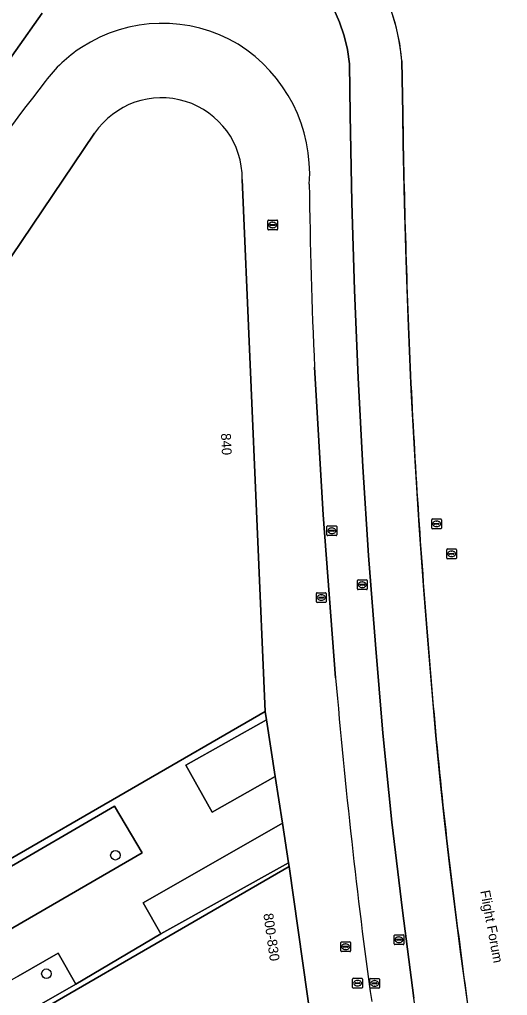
# Model space of a CAD drawing. Extents: x 155018 to 156648, y 383979 to 385733.
# Drawn here: x 155963.5 to 156013.2, y 385148 to 385247.4 of the extents above; entities that cross this region are included whole.
import ezdxf

# ---------------------------------------------------------------- set-up
doc = ezdxf.new("R2010")
doc.units = 0
for name, color, linetype in [('IMGEO_Boom', 7, 'Continuous'), ('IMGEO_Brandkraan', 7, 'Continuous'), ('IMGEO_Groenvoorziening', 7, 'Continuous'), ('IMGEO_Lijnafwatering', 7, 'Continuous'), ('IMGEO_Openbare_ruimte_label', 7, 'Continuous'), ('IMGEO_Pand', 7, 'Continuous'), ('IMGEO_Pand_nummerreeks', 7, 'Continuous'), ('IMGEO_Parkeervlak_gesloten', 7, 'Continuous'), ('IMGEO_Parkeervlak_open', 7, 'Continuous'), ('IMGEO_Rijbaan_lokaal_gesloten', 7, 'Continuous'), ('IMGEO_Rijbaan_regionaal_gesloten', 7, 'Continuous'), ('IMGEO_Rioolput', 7, 'Continuous'), ('IMGEO_Voetpad_open', 7, 'Continuous')]:
    doc.layers.add(name, color=color, linetype=linetype)

msp = doc.modelspace()

# ---------------------------------------------------------------- linework, layer by layer
at = {"layer": 'IMGEO_Boom'}
for centre in [(155973.29, 385162.303), (155966.261, 385150.235)]:
    msp.add_circle(centre, 0.489, dxfattribs=at)
at = {"layer": 'IMGEO_Brandkraan'}
for p, q in [((155988.805, 385226.055), (155988.805, 385226.907)), ((155988.88, 385226.981), (155989.732, 385226.981)), ((155989.293, 385226.761), (155989.318, 385226.761)), ((155989.806, 385226.907), (155989.806, 385226.055)), ((155989.732, 385225.981), (155988.88, 385225.981)), ((155989.064, 385226.475), (155989.064, 385226.487)), ((155989.502, 385226.438), (155989.104, 385226.438)), ((155989.107, 385226.524), (155989.505, 385226.524)), ((155989.316, 385226.201), (155989.291, 385226.201)), ((155989.548, 385226.487), (155989.548, 385226.475))]:
    msp.add_line(p, q, dxfattribs=at)
for points in [[(155988.805, 385226.055), (155988.805, 385226.907)], [(155988.88, 385226.981), (155989.732, 385226.981)], [(155989.806, 385226.907), (155989.806, 385226.055)], [(155989.732, 385225.981), (155988.88, 385225.981)]]:
    msp.add_lwpolyline(points, dxfattribs=at)
for centre, radius, start, end in [((155988.882, 385226.905), 0.0765, 91.55205, 178.44795), ((155988.882, 385226.905), 0.0765, 91.55205, 178.44795), ((155989.73, 385226.905), 0.0765, 1.55205, 88.44795), ((155989.73, 385226.905), 0.0765, 1.55205, 88.44795), ((155988.882, 385226.057), 0.0765, 181.55205, 268.44795), ((155988.882, 385226.057), 0.0765, 181.55205, 268.44795), ((155989.104, 385226.484), 0.0403, 85.87752, 175.75265), ((155989.101, 385226.474), 0.0366, 178.93798, 274.71019), ((155989.505, 385226.481), 0.043, 264.86636, 352.45326), ((155989.509, 385226.486), 0.0386, 1.73085, 96.63898), ((155989.73, 385226.057), 0.0765, 271.55205, 358.44795), ((155989.73, 385226.057), 0.0765, 271.55205, 358.44795)]:
    msp.add_arc(centre, radius, start, end, dxfattribs=at)
for centre, major_axis, ratio, start_param, end_param in [((155989.292, 385226.481), (-0.387, 0.002), 0.722429, 4.712389, 7.853982), ((155989.317, 385226.481), (-0.39, 0.002), 0.717154, 1.570796, 4.712389)]:
    msp.add_ellipse(centre, major_axis=major_axis, ratio=ratio, start_param=start_param, end_param=end_param, dxfattribs=at)
at = {"layer": 'IMGEO_Groenvoorziening'}
for points in [[(155988.68, 385176.076), (155980.458, 385171.461), (155983.129, 385166.679), (155989.564, 385170.336)], [(155954.203, 385165.891), (155958.618, 385158.24), (155961.111, 385153.919), (155976.004, 385162.533), (155973.208, 385167.315), (155961.056, 385160.253), (155956.902, 385167.385)], [(155990.923, 385161.52), (155990.299, 385165.57), (155976.099, 385157.456), (155977.9, 385154.304)], [(155974.094, 385128.186), (155977.253, 385130.029), (155975.235, 385133.568), (155961.186, 385125.568), (155952.921, 385139.818), (155953.439, 385140.153), (155969.245, 385149.163), (155967.443, 385152.314), (155963.396, 385150), (155948.173, 385141.295), (155948.462, 385140.816), (155960.411, 385120.341), (155970.829, 385126.313), (155969.632, 385128.302), (155972.983, 385130.221)]]:
    msp.add_lwpolyline(points, close=True, dxfattribs=at)
at = {"layer": 'IMGEO_Lijnafwatering'}
for points in [[(156002.731, 385228.746), (156002.66, 385231.76), (156002.6, 385234.774), (156002.551, 385237.789), (156002.465, 385243.199), (156002.238, 385244.946), (156001.87, 385246.668), (156001.362, 385248.354)], [(156003.452, 385209.019), (156003.416, 385209.732), (156003.382, 385210.444), (156003.348, 385211.157), (156003.103, 385217.019), (156002.897, 385222.882), (156002.731, 385228.746)], [(156004.704, 385189.319), (156004.227, 385195.882), (156003.81, 385202.449), (156003.452, 385209.019)], [(156006.408, 385169.653), (156005.932, 385174.496), (156005.501, 385179.344), (156005.117, 385184.196), (156004.975, 385185.903), (156004.838, 385187.611), (156004.704, 385189.319)], [(156008.763, 385150.054), (156008.444, 385152.477), (156008.134, 385154.901), (156007.834, 385157.326), (156007.325, 385161.431), (156006.85, 385165.54), (156006.408, 385169.653)], [(156011.705, 385130.535), (156011.639, 385130.91), (156010.612, 385137.281), (156009.654, 385143.662), (156008.763, 385150.054)]]:
    msp.add_lwpolyline(points, dxfattribs=at)
at = {"layer": 'IMGEO_Pand'}
msp.add_lwpolyline([(155971.169, 385235.817), (155942.63, 385193.581), (155961.29, 385161.202), (155988.549, 385176.926), (155986.205, 385231.128)], dxfattribs=at)
msp.add_lwpolyline([(155961.404, 385126.407), (155993.292, 385144.816), (155990.981, 385161.142), (155953.759, 385139.65)], close=True, dxfattribs=at)
msp.add_arc((155977.982, 385231.213), 8.223, 359.41085, 145.94881, dxfattribs=at)
at = {"layer": 'IMGEO_Parkeervlak_gesloten'}
for points in [[(155960.421, 385240.453), (155965.835, 385248.06)], [(155995.542, 385248.442), (155996.12, 385247.117), (155996.578, 385245.745), (155996.912, 385244.338), (155997.119, 385242.907), (155997.202, 385237.707), (155997.379, 385228.772), (155997.646, 385219.84), (155998.004, 385210.91), (155998.486, 385201.858), (155999.079, 385192.811), (155999.784, 385183.773), (156000.538, 385174.721), (156001.452, 385165.683), (156002.526, 385156.663), (156003.675, 385147.76)], [(156002.551, 385237.789), (156002.465, 385243.199)]]:
    msp.add_lwpolyline(points, dxfattribs=at)
for centre, radius, start, end in [((155980.976, 385241.298), 21.573, 5.0552, 61.62856), ((156876.386, 385250.612), 873.929, 180.840708, 182.587582), ((156733.858, 385245.55), 731.319, 182.695513, 184.812455), ((156512, 385221.878), 508.282, 184.25157, 187.29628), ((156609.128, 385230.455), 605.725, 186.934245, 189.458939)]:
    msp.add_arc(centre, radius, start, end, dxfattribs=at)
at = {"layer": 'IMGEO_Parkeervlak_open'}
for points in [[(155933.656, 385177.099), (155934.155, 385178.015), (155938.282, 385185.595), (155940.488, 385189.647), (155942.29, 385192.957), (155942.63, 385193.581), (155971.169, 385235.817)], [(155986.205, 385231.128), (155988.549, 385176.926), (155988.68, 385176.076), (155989.564, 385170.336), (155990.299, 385165.57), (155990.923, 385161.52), (155990.981, 385161.142), (155993.292, 385144.816), (155993.984, 385139.802), (155994.957, 385133.315), (155995.394, 385130.401), (155995.502, 385129.68)], [(155995.714, 385180.362), (155994.454, 385196.981), (155993.564, 385211.986)]]:
    msp.add_lwpolyline(points, dxfattribs=at)
for centre, radius, start, end in [((155978.064, 385231.956), 15.054, 59.14921, 123.17705), ((155977.556, 385232.605), 14.233, 122.89378, 143.37486), ((155977.568, 385231.733), 15.503, 355.98904, 57.99781), ((156184.117, 385071.251), 276.341, 142.07555, 145.61766), ((155977.982, 385231.213), 8.223, 359.41085, 145.94881), ((156554.985, 385237.299), 561.992, 180.67795, 182.58153), ((156682.828, 385239.586), 689.662, 184.926256, 186.316391), ((156470.198, 385214.545), 475.57, 186.13618, 188.11645)]:
    msp.add_arc(centre, radius, start, end, dxfattribs=at)
at = {"layer": 'IMGEO_Rijbaan_lokaal_gesloten'}
for points in [[(155965.835, 385248.06), (155960.421, 385240.453)], [(155997.379, 385228.772), (155997.202, 385237.707), (155997.119, 385242.907), (155996.912, 385244.338), (155996.578, 385245.745), (155996.12, 385247.117), (155995.542, 385248.442)], [(156013.898, 385093.572), (156011.424, 385102.671), (156007.846, 385121.543), (156007.107, 385125.782), (156006.366, 385130.008), (156004.955, 385138.874), (156003.675, 385147.76), (156002.526, 385156.663), (156001.452, 385165.683), (156000.538, 385174.721), (155999.784, 385183.773), (155999.079, 385192.811), (155998.486, 385201.858), (155998.004, 385210.91), (155997.646, 385219.84), (155997.379, 385228.772)], [(155993.564, 385211.986), (155994.454, 385196.981), (155995.714, 385180.362)], [(155953.759, 385139.65), (155990.981, 385161.142), (155990.923, 385161.52), (155977.9, 385154.304), (155969.245, 385149.163), (155953.439, 385140.153)]]:
    msp.add_lwpolyline(points, dxfattribs=at)
for centre, radius, start, end in [((155978.064, 385231.956), 15.054, 59.14921, 123.17705), ((155977.556, 385232.605), 14.233, 122.89378, 143.37486), ((155977.568, 385231.733), 15.503, 355.98904, 57.99781), ((156184.117, 385071.251), 276.341, 142.07555, 145.61766), ((156554.985, 385237.299), 561.992, 180.67795, 182.58153), ((156682.828, 385239.586), 689.662, 184.926256, 186.316391), ((156470.198, 385214.545), 475.57, 186.13618, 188.11645)]:
    msp.add_arc(centre, radius, start, end, dxfattribs=at)
at = {"layer": 'IMGEO_Rijbaan_regionaal_gesloten'}
msp.add_lwpolyline([(156002.465, 385243.199), (156002.551, 385237.789)], dxfattribs=at)
for centre, radius, start, end in [((155980.976, 385241.298), 21.573, 5.0552, 61.62856), ((156876.386, 385250.612), 873.929, 180.840708, 182.587582), ((156733.858, 385245.55), 731.319, 182.695513, 184.812455), ((156512, 385221.878), 508.282, 184.25157, 187.29628), ((156609.128, 385230.455), 605.725, 186.934245, 189.458939)]:
    msp.add_arc(centre, radius, start, end, dxfattribs=at)
at = {"layer": 'IMGEO_Rioolput'}
for p, q in [((155994.908, 385195.849), (155995.76, 385195.849)), ((156005.499, 385195.62), (156005.499, 385196.472)), ((156005.574, 385196.546), (156006.426, 385196.546)), ((156005.758, 385196.04), (156005.758, 385196.052)), ((156006.196, 385196.003), (156005.798, 385196.003)), ((156005.801, 385196.089), (156006.199, 385196.089)), ((156005.987, 385196.326), (156006.012, 385196.326)), ((156006.242, 385196.052), (156006.242, 385196.04)), ((156006.5, 385196.472), (156006.5, 385195.62)), ((155994.833, 385194.923), (155994.833, 385195.775)), ((155995.76, 385194.849), (155994.908, 385194.849)), ((155995.092, 385195.343), (155995.092, 385195.355)), ((155995.53, 385195.306), (155995.132, 385195.306)), ((155995.135, 385195.392), (155995.533, 385195.392)), ((155995.344, 385195.069), (155995.319, 385195.069)), ((155995.321, 385195.629), (155995.346, 385195.629)), ((155995.576, 385195.355), (155995.576, 385195.343)), ((155995.834, 385195.775), (155995.834, 385194.923)), ((156006.426, 385195.546), (156005.574, 385195.546)), ((156006.01, 385195.766), (156005.985, 385195.766)), ((156007.027, 385192.566), (156007.027, 385193.418)), ((156007.102, 385193.492), (156007.954, 385193.492)), ((156007.286, 385192.986), (156007.286, 385192.998)), ((156007.724, 385192.949), (156007.326, 385192.949)), ((156007.329, 385193.035), (156007.727, 385193.035)), ((156007.515, 385193.272), (156007.54, 385193.272)), ((156007.77, 385192.998), (156007.77, 385192.986)), ((156008.028, 385193.418), (156008.028, 385192.566)), ((156007.954, 385192.492), (156007.102, 385192.492)), ((156007.538, 385192.712), (156007.513, 385192.712)), ((155997.936, 385189.425), (155997.936, 385190.277)), ((155998.011, 385190.351), (155998.863, 385190.351)), ((155998.195, 385189.845), (155998.195, 385189.857)), ((155998.238, 385189.894), (155998.636, 385189.894)), ((155998.424, 385190.131), (155998.449, 385190.131)), ((155998.679, 385189.857), (155998.679, 385189.845)), ((155998.937, 385190.277), (155998.937, 385189.425)), ((155993.75, 385188.113), (155993.75, 385188.965)), ((155993.825, 385189.039), (155994.677, 385189.039)), ((155994.751, 385188.965), (155994.751, 385188.113)), ((155998.863, 385189.351), (155998.011, 385189.351)), ((155998.633, 385189.808), (155998.235, 385189.808)), ((155998.447, 385189.571), (155998.422, 385189.571)), ((155994.677, 385188.039), (155993.825, 385188.039)), ((155994.009, 385188.533), (155994.009, 385188.545)), ((155994.447, 385188.496), (155994.049, 385188.496)), ((155994.052, 385188.582), (155994.45, 385188.582)), ((155994.261, 385188.259), (155994.236, 385188.259)), ((155994.238, 385188.819), (155994.263, 385188.819)), ((155994.493, 385188.545), (155994.493, 385188.533)), ((156001.671, 385153.275), (156001.671, 385154.127)), ((156001.746, 385154.201), (156002.598, 385154.201)), ((156002.672, 385154.127), (156002.672, 385153.275)), ((155996.244, 385152.562), (155996.244, 385153.414)), ((155996.319, 385153.488), (155997.171, 385153.488)), ((155996.732, 385153.268), (155996.757, 385153.268)), ((155997.245, 385153.414), (155997.245, 385152.562)), ((156002.598, 385153.201), (156001.746, 385153.201)), ((156001.93, 385153.695), (156001.93, 385153.707)), ((156002.368, 385153.658), (156001.97, 385153.658)), ((156001.973, 385153.744), (156002.371, 385153.744)), ((156002.182, 385153.421), (156002.157, 385153.421)), ((156002.159, 385153.981), (156002.184, 385153.981)), ((156002.414, 385153.707), (156002.414, 385153.695)), ((155997.171, 385152.488), (155996.319, 385152.488)), ((155996.503, 385152.982), (155996.503, 385152.994)), ((155996.941, 385152.945), (155996.543, 385152.945)), ((155996.546, 385153.031), (155996.944, 385153.031)), ((155996.755, 385152.708), (155996.73, 385152.708)), ((155996.987, 385152.994), (155996.987, 385152.982)), ((155997.448, 385148.844), (155997.448, 385149.696)), ((155997.523, 385149.77), (155998.375, 385149.77)), ((155997.707, 385149.264), (155997.707, 385149.276)), ((155998.145, 385149.227), (155997.747, 385149.227)), ((155997.75, 385149.313), (155998.148, 385149.313)), ((155997.936, 385149.55), (155997.961, 385149.55)), ((155998.191, 385149.276), (155998.191, 385149.264)), ((155998.449, 385149.696), (155998.449, 385148.844)), ((155999.183, 385148.826), (155999.183, 385149.678)), ((155999.258, 385149.752), (156000.11, 385149.752)), ((155999.442, 385149.246), (155999.442, 385149.258)), ((155999.88, 385149.209), (155999.482, 385149.209)), ((155999.485, 385149.295), (155999.883, 385149.295)), ((155999.671, 385149.532), (155999.696, 385149.532)), ((155999.926, 385149.258), (155999.926, 385149.246)), ((156000.184, 385149.678), (156000.184, 385148.826)), ((155998.375, 385148.77), (155997.523, 385148.77)), ((155997.959, 385148.99), (155997.934, 385148.99)), ((156000.11, 385148.752), (155999.258, 385148.752)), ((155999.694, 385148.972), (155999.669, 385148.972))]:
    msp.add_line(p, q, dxfattribs=at)
for points in [[(155994.908, 385195.849), (155995.76, 385195.849)], [(156005.499, 385195.62), (156005.499, 385196.472)], [(156005.574, 385196.546), (156006.426, 385196.546)], [(156006.5, 385196.472), (156006.5, 385195.62)], [(155994.833, 385194.923), (155994.833, 385195.775)], [(155995.76, 385194.849), (155994.908, 385194.849)], [(155995.834, 385195.775), (155995.834, 385194.923)], [(156006.426, 385195.546), (156005.574, 385195.546)], [(156007.027, 385192.566), (156007.027, 385193.418)], [(156007.102, 385193.492), (156007.954, 385193.492)], [(156008.028, 385193.418), (156008.028, 385192.566)], [(156007.954, 385192.492), (156007.102, 385192.492)], [(155997.936, 385189.425), (155997.936, 385190.277)], [(155998.011, 385190.351), (155998.863, 385190.351)], [(155998.937, 385190.277), (155998.937, 385189.425)], [(155993.75, 385188.113), (155993.75, 385188.965)], [(155993.825, 385189.039), (155994.677, 385189.039)], [(155994.751, 385188.965), (155994.751, 385188.113)], [(155998.863, 385189.351), (155998.011, 385189.351)], [(155994.677, 385188.039), (155993.825, 385188.039)], [(156001.671, 385153.275), (156001.671, 385154.127)], [(156001.746, 385154.201), (156002.598, 385154.201)], [(156002.672, 385154.127), (156002.672, 385153.275)], [(155996.244, 385152.562), (155996.244, 385153.414)], [(155996.319, 385153.488), (155997.171, 385153.488)], [(155997.245, 385153.414), (155997.245, 385152.562)], [(156002.598, 385153.201), (156001.746, 385153.201)], [(155997.171, 385152.488), (155996.319, 385152.488)], [(155997.448, 385148.844), (155997.448, 385149.696)], [(155997.523, 385149.77), (155998.375, 385149.77)], [(155998.449, 385149.696), (155998.449, 385148.844)], [(155999.183, 385148.826), (155999.183, 385149.678)], [(155999.258, 385149.752), (156000.11, 385149.752)], [(156000.184, 385149.678), (156000.184, 385148.826)], [(155998.375, 385148.77), (155997.523, 385148.77)], [(156000.11, 385148.752), (155999.258, 385148.752)]]:
    msp.add_lwpolyline(points, dxfattribs=at)
for centre, radius, start, end in [((155994.91, 385195.773), 0.0765, 91.55205, 178.44795), ((155994.91, 385195.773), 0.0765, 91.55205, 178.44795), ((155995.758, 385195.773), 0.0765, 1.55205, 88.44795), ((155995.758, 385195.773), 0.0765, 1.55205, 88.44795), ((156005.576, 385196.47), 0.0765, 91.55205, 178.44795), ((156005.576, 385196.47), 0.0765, 91.55205, 178.44795), ((156005.798, 385196.049), 0.0403, 85.87752, 175.75265), ((156005.795, 385196.039), 0.0366, 178.93798, 274.71019), ((156006.199, 385196.046), 0.043, 264.86636, 352.45326), ((156006.203, 385196.051), 0.0386, 1.73085, 96.63898), ((156006.424, 385196.47), 0.0765, 1.55205, 88.44795), ((156006.424, 385196.47), 0.0765, 1.55205, 88.44795), ((155994.91, 385194.925), 0.0765, 181.55205, 268.44795), ((155994.91, 385194.925), 0.0765, 181.55205, 268.44795), ((155995.132, 385195.352), 0.0403, 85.87752, 175.75265), ((155995.129, 385195.342), 0.0366, 178.93798, 274.71019), ((155995.533, 385195.349), 0.043, 264.86636, 352.45326), ((155995.537, 385195.354), 0.0386, 1.73085, 96.63898), ((155995.758, 385194.925), 0.0765, 271.55205, 358.44795), ((155995.758, 385194.925), 0.0765, 271.55205, 358.44795), ((156005.576, 385195.622), 0.0765, 181.55205, 268.44795), ((156005.576, 385195.622), 0.0765, 181.55205, 268.44795), ((156006.424, 385195.622), 0.0765, 271.55205, 358.44795), ((156006.424, 385195.622), 0.0765, 271.55205, 358.44795), ((156007.104, 385193.416), 0.0765, 91.55205, 178.44795), ((156007.104, 385193.416), 0.0765, 91.55205, 178.44795), ((156007.326, 385192.995), 0.0403, 85.87752, 175.75265), ((156007.323, 385192.985), 0.0366, 178.93798, 274.71019), ((156007.727, 385192.992), 0.043, 264.86636, 352.45326), ((156007.731, 385192.997), 0.0386, 1.73085, 96.63898), ((156007.952, 385193.416), 0.0765, 1.55205, 88.44795), ((156007.952, 385193.416), 0.0765, 1.55205, 88.44795), ((156007.104, 385192.568), 0.0765, 181.55205, 268.44795), ((156007.104, 385192.568), 0.0765, 181.55205, 268.44795), ((156007.952, 385192.568), 0.0765, 271.55205, 358.44795), ((156007.952, 385192.568), 0.0765, 271.55205, 358.44795), ((155998.013, 385190.275), 0.0765, 91.55205, 178.44795), ((155998.013, 385190.275), 0.0765, 91.55205, 178.44795), ((155998.235, 385189.854), 0.0403, 85.87752, 175.75265), ((155998.232, 385189.844), 0.0366, 178.93798, 274.71019), ((155998.636, 385189.851), 0.043, 264.86636, 352.45326), ((155998.64, 385189.856), 0.0386, 1.73085, 96.63898), ((155998.861, 385190.275), 0.0765, 1.55205, 88.44795), ((155998.861, 385190.275), 0.0765, 1.55205, 88.44795), ((155993.827, 385188.963), 0.0765, 91.55205, 178.44795), ((155993.827, 385188.963), 0.0765, 91.55205, 178.44795), ((155994.675, 385188.963), 0.0765, 1.55205, 88.44795), ((155994.675, 385188.963), 0.0765, 1.55205, 88.44795), ((155998.013, 385189.427), 0.0765, 181.55205, 268.44795), ((155998.013, 385189.427), 0.0765, 181.55205, 268.44795), ((155998.861, 385189.427), 0.0765, 271.55205, 358.44795), ((155998.861, 385189.427), 0.0765, 271.55205, 358.44795), ((155993.827, 385188.115), 0.0765, 181.55205, 268.44795), ((155993.827, 385188.115), 0.0765, 181.55205, 268.44795), ((155994.049, 385188.542), 0.0403, 85.87752, 175.75265), ((155994.046, 385188.532), 0.0366, 178.93798, 274.71019), ((155994.45, 385188.539), 0.043, 264.86636, 352.45326), ((155994.454, 385188.544), 0.0386, 1.73085, 96.63898), ((155994.675, 385188.115), 0.0765, 271.55205, 358.44795), ((155994.675, 385188.115), 0.0765, 271.55205, 358.44795), ((156001.748, 385154.125), 0.0765, 91.55205, 178.44795), ((156001.748, 385154.125), 0.0765, 91.55205, 178.44795), ((156002.596, 385154.125), 0.0765, 1.55205, 88.44795), ((156002.596, 385154.125), 0.0765, 1.55205, 88.44795), ((155996.321, 385153.412), 0.0765, 91.55205, 178.44795), ((155996.321, 385153.412), 0.0765, 91.55205, 178.44795), ((155997.169, 385153.412), 0.0765, 1.55205, 88.44795), ((155997.169, 385153.412), 0.0765, 1.55205, 88.44795), ((156001.748, 385153.277), 0.0765, 181.55205, 268.44795), ((156001.748, 385153.277), 0.0765, 181.55205, 268.44795), ((156001.97, 385153.704), 0.0403, 85.87752, 175.75265), ((156001.967, 385153.694), 0.0366, 178.93798, 274.71019), ((156002.371, 385153.701), 0.043, 264.86636, 352.45326), ((156002.375, 385153.706), 0.0386, 1.73085, 96.63898), ((156002.596, 385153.277), 0.0765, 271.55205, 358.44795), ((156002.596, 385153.277), 0.0765, 271.55205, 358.44795), ((155996.321, 385152.564), 0.0765, 181.55205, 268.44795), ((155996.321, 385152.564), 0.0765, 181.55205, 268.44795), ((155996.543, 385152.991), 0.0403, 85.87752, 175.75265), ((155996.54, 385152.981), 0.0366, 178.93798, 274.71019), ((155996.944, 385152.988), 0.043, 264.86636, 352.45326), ((155996.948, 385152.993), 0.0386, 1.73085, 96.63898), ((155997.169, 385152.564), 0.0765, 271.55205, 358.44795), ((155997.169, 385152.564), 0.0765, 271.55205, 358.44795), ((155997.525, 385149.694), 0.0765, 91.55205, 178.44795), ((155997.525, 385149.694), 0.0765, 91.55205, 178.44795), ((155997.747, 385149.273), 0.0403, 85.87752, 175.75265), ((155997.744, 385149.263), 0.0366, 178.93798, 274.71019), ((155998.148, 385149.27), 0.043, 264.86636, 352.45326), ((155998.152, 385149.275), 0.0386, 1.73085, 96.63898), ((155998.373, 385149.694), 0.0765, 1.55205, 88.44795), ((155998.373, 385149.694), 0.0765, 1.55205, 88.44795), ((155999.26, 385149.676), 0.0765, 91.55205, 178.44795), ((155999.26, 385149.676), 0.0765, 91.55205, 178.44795), ((155999.482, 385149.255), 0.0403, 85.87752, 175.75265), ((155999.479, 385149.245), 0.0366, 178.93798, 274.71019), ((155999.883, 385149.252), 0.043, 264.86636, 352.45326), ((155999.887, 385149.257), 0.0386, 1.73085, 96.63898), ((156000.108, 385149.676), 0.0765, 1.55205, 88.44795), ((156000.108, 385149.676), 0.0765, 1.55205, 88.44795), ((155997.525, 385148.846), 0.0765, 181.55205, 268.44795), ((155997.525, 385148.846), 0.0765, 181.55205, 268.44795), ((155998.373, 385148.846), 0.0765, 271.55205, 358.44795), ((155998.373, 385148.846), 0.0765, 271.55205, 358.44795), ((155999.26, 385148.828), 0.0765, 181.55205, 268.44795), ((155999.26, 385148.828), 0.0765, 181.55205, 268.44795), ((156000.108, 385148.828), 0.0765, 271.55205, 358.44795), ((156000.108, 385148.828), 0.0765, 271.55205, 358.44795)]:
    msp.add_arc(centre, radius, start, end, dxfattribs=at)
for centre, major_axis, ratio, start_param, end_param in [((156005.986, 385196.046), (-0.387, 0.002), 0.722429, 4.712389, 7.853982), ((156006.011, 385196.046), (-0.39, 0.002), 0.717154, 1.570796, 4.712389), ((155995.32, 385195.349), (-0.387, 0.002), 0.722429, 4.712389, 7.853982), ((155995.345, 385195.349), (-0.39, 0.002), 0.717154, 1.570796, 4.712389), ((156007.514, 385192.992), (-0.387, 0.002), 0.722429, 4.712389, 7.853982), ((156007.539, 385192.992), (-0.39, 0.002), 0.717154, 1.570796, 4.712389), ((155998.423, 385189.851), (-0.387, 0.002), 0.722429, 4.712389, 7.853982), ((155998.448, 385189.851), (-0.39, 0.002), 0.717154, 1.570796, 4.712389), ((155994.237, 385188.539), (-0.387, 0.002), 0.722429, 4.712389, 7.853982), ((155994.262, 385188.539), (-0.39, 0.002), 0.717154, 1.570796, 4.712389), ((155996.731, 385152.988), (-0.387, 0.002), 0.722429, 4.712389, 7.853982), ((155996.756, 385152.988), (-0.39, 0.002), 0.717154, 1.570796, 4.712389), ((156002.158, 385153.701), (-0.387, 0.002), 0.722429, 4.712389, 7.853982), ((156002.183, 385153.701), (-0.39, 0.002), 0.717154, 1.570796, 4.712389), ((155997.935, 385149.27), (-0.387, 0.002), 0.722429, 4.712389, 7.853982), ((155997.96, 385149.27), (-0.39, 0.002), 0.717154, 1.570796, 4.712389), ((155999.67, 385149.252), (-0.387, 0.002), 0.722429, 4.712389, 7.853982), ((155999.695, 385149.252), (-0.39, 0.002), 0.717154, 1.570796, 4.712389)]:
    msp.add_ellipse(centre, major_axis=major_axis, ratio=ratio, start_param=start_param, end_param=end_param, dxfattribs=at)
at = {"layer": 'IMGEO_Voetpad_open'}
for points in [[(155963.396, 385150), (155967.443, 385152.314), (155969.245, 385149.163), (155977.9, 385154.304), (155976.099, 385157.456), (155990.299, 385165.57), (155989.564, 385170.336), (155983.129, 385166.679), (155980.458, 385171.461), (155988.68, 385176.076), (155988.549, 385176.926), (155961.29, 385161.202)], [(155961.056, 385160.253), (155973.208, 385167.315), (155976.004, 385162.533), (155961.111, 385153.919)]]:
    msp.add_lwpolyline(points, dxfattribs=at)

# ---------------------------------------------------------------- texts
at = {"layer": 'IMGEO_Openbare_ruimte_label'}
msp.add_text('Flight Forum', height=1, rotation=280.54573, dxfattribs=at).set_placement((156010.438, 385158.647))
at = {"layer": 'IMGEO_Pand_nummerreeks'}
for s, rotation, p in [('840', 272.47625, (155984.041, 385205.256)), ('800-830', 278.05688, (155988.35, 385156.327))]:
    msp.add_text(s, height=1, rotation=rotation, dxfattribs=at).set_placement(p)

doc.saveas('drawing.dxf')
